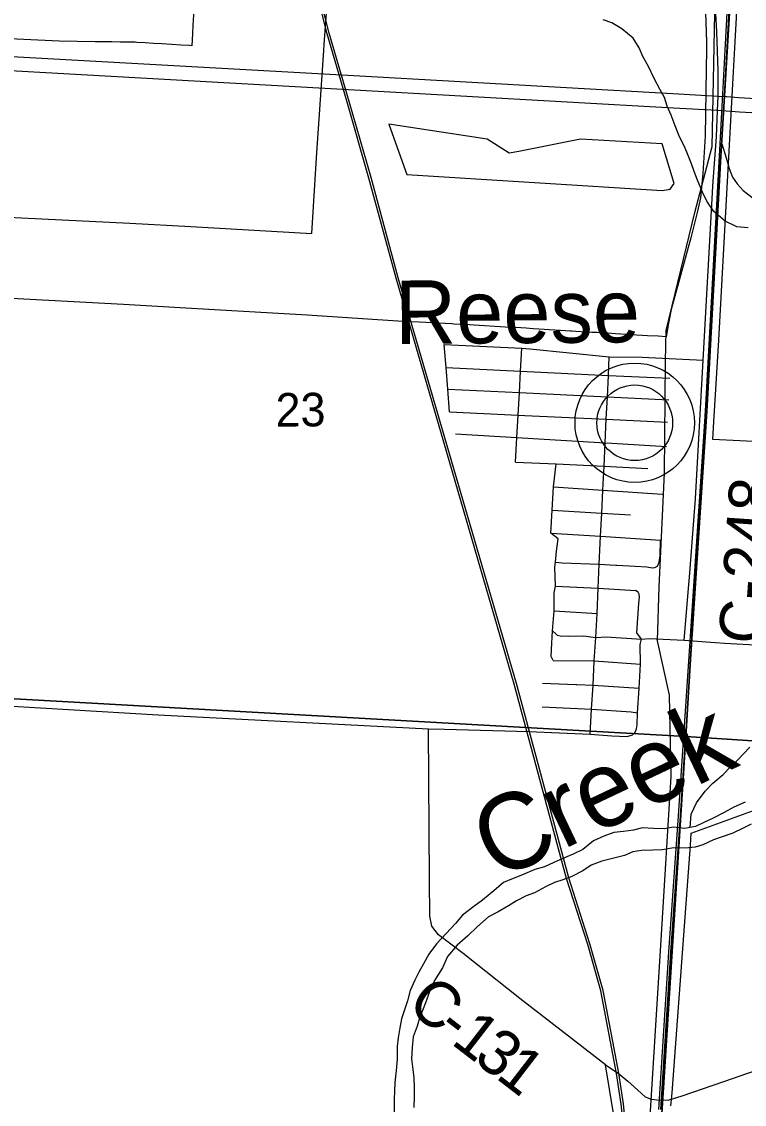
# Model space of a CAD drawing. Extents: x 114843 to 284848, y 317643 to 566895.
# Drawn here: x 215376 to 220130, y 347494 to 354619 of the extents above; entities that cross this region are included whole.
import ezdxf

# ---------------------------------------------------------------- set-up
doc = ezdxf.new("R2010")
doc.units = 0
for name, color, linetype in [('GM_X_Corporation', 7, 'Continuous'), ('GM_X_County_Road', 7, 'Continuous'), ('GM_X_County_Road_Text', 7, 'Continuous'), ('GM_X_Interstate_Route', 7, 'Continuous'), ('GM_X_Major_River', 7, 'Continuous'), ('GM_X_Major_River_Text', 7, 'Continuous'), ('GM_X_Minor_Lake', 7, 'Continuous'), ('GM_X_Minor_River', 7, 'Continuous'), ('GM_X_Rail_Line', 7, 'Continuous'), ('GM_X_Section', 7, 'Continuous'), ('GM_X_Section_Text', 7, 'Continuous'), ('GM_X_Township_Road', 7, 'Continuous'), ('GM_X_Unincorporated', 7, 'Continuous'), ('GM_X_Unincorporated_Location', 7, 'Continuous'), ('GM_X_Unincorporated_Text', 7, 'Continuous')]:
    doc.layers.add(name, color=color, linetype=linetype)

msp = doc.modelspace()

# ---------------------------------------------------------------- linework, layer by layer
at = {"layer": 'GM_X_Corporation'}
for points in [[(219856.4, 355189.1), (219880.6, 354486.2), (219882.3, 354435.3), (219878.3, 354306.7), (219872.7, 353866.1), (219857, 353620.1), (219841.7, 353459.9), (219821, 353371.8), (219800, 353283.7), (219778.6, 353195.8), (219674, 352813.5), (219649.5, 352725.4), (219632, 352635.6), (219617, 352545), (219562.8, 352548.2), (219492.3, 352552.4), (219457.4, 352554.5), (219421.7, 352556.6), (219388.1, 352558.6), (219352.1, 352560.8), (219317.4, 352562.9), (219282.3, 352565), (219232.6, 352568), (219197.5, 352570.1), (219161.6, 352572.4), (219126.8, 352574.5), (219092, 352576.7), (219056.7, 352578.9), (219022.7, 352581), (218995.3, 352582.7), (218987.4, 352583.2), (218952.2, 352585.4), (218918.7, 352587.5), (218883.4, 352589.7), (218847.4, 352591.9), (218813.6, 352594), (218777.6, 352596.3), (218741.8, 352598.5), (218694.3, 352601.4), (218659.5, 352603.5), (218625, 352605.5), (218591.2, 352607.4), (218557.7, 352609.4), (218524.2, 352611.4), (218488.9, 352613.4), (218421.3, 352617.4), (218388.1, 352619.3), (218353.1, 352621.4), (218320.5, 352623.3), (218269.5, 352626.2), (218218.3, 352629.2), (218205, 352630.2), (217990.6, 352640.8), (217883.8, 352646.1), (217253.8, 352687.1), (216494, 352730.9), (216045.6, 352756.8), (214694.2, 352829.2)], [(220547.2, 351837.4), (220100.9, 351859.7), (219923.1, 351868.6), (219930.2, 351986.3), (219962.8, 352523.5), (220036.9, 353887.5), (220058.7, 354289.4), (220069.5, 354487.5), (220106.5, 355169.3)], [(214751.3, 353359.5), (216087.3, 353292.5), (216490.1, 353270), (217285.4, 353225.4), (217318.1, 353758.9), (217338.1, 354041.9), (217363.8, 354428.7), (217365.6, 354468), (217389.6, 354794.8)], [(216508.5, 354699), (216502.4, 354593.8), (216499.3, 354540.3), (216494.7, 354461.1), (216481.5, 354461.6), (216425.3, 354465), (216297.6, 354472.7), (216244.6, 354475.9), (216189.4, 354479.2), (216134.3, 354482.5), (216122.5, 354483.2), (216079.6, 354483.9), (216025.2, 354484.8), (215970.6, 354485.6), (215915.6, 354486.5), (215860.6, 354487.4), (215623.6, 354491.3), (215202.6, 354509.8), (215204.3, 354535.9), (214845.5, 354550.9), (214848.1, 354651.9)], [(219647.4, 347484.4), (219648.7, 347503), (219654.5, 347568.3), (219775, 349198.9), (219780.9, 349278.5), (220262.6, 349454.7)]]:
    msp.add_lwpolyline(points, dxfattribs=at)
at = {"layer": 'GM_X_County_Road'}
msp.add_line((219735.3, 350549), (219765.6, 350915.1), dxfattribs=at)
for points in [[(219923.1, 353538.9), (219946.1, 353861), (219953.7, 354033.7), (219957.9, 354127.4), (219958.9, 354295), (219948.3, 354551.5), (219928.4, 354956.2), (219920.7, 355150.2), (219920.7, 355155.6)], [(219765.6, 350915.1), (219769.5, 350962.1), (219809.5, 351478.9), (219859.5, 352391.1), (219919.7, 353492.1), (219923.1, 353538.9)], [(219117, 349930.1), (219259, 349919), (219358.4, 349914.4), (219394.7, 349925.3), (219412.1, 349943.6), (219421.8, 349964.2), (219425.1, 349990.2), (219427.2, 350071.2), (219438, 350232.3), (219447.9, 350391.5), (219445.6, 350519), (219454.6, 350555.8)], [(219454.6, 350555.8), (219503.9, 350559.6), (219735.3, 350549), (219939.1, 350533.1), (220002.8, 350529.5)], [(220002.8, 350529.5), (220480.4, 350502.7), (221567.6, 350448), (221583.4, 350447.1)], [(214503.4, 350163), (216273.3, 350057.4), (218052.6, 349965.4), (218158.9, 349962.5)], [(219216, 347754.3), (218654.2, 348190.6), (218280.1, 348486.9), (218117.6, 348609.7), (218075.4, 348666.6), (218060.9, 348731.9), (218059.2, 348971.7), (218052.6, 349965.4)], [(218158.9, 349962.5), (218711.7, 349947.3), (219117, 349930.1)], [(219996.3, 347644.5), (220152.5, 347697.8), (220542.2, 347829), (221048, 348002), (221270.2, 348068.1), (221527.9, 348136.5), (221658.8, 348167.9), (221742.9, 348184.1), (221794.1, 348191.4), (221844.4, 348194.7), (222251.5, 348199.6), (222567.5, 348201), (222744.6, 348202.3), (222951.1, 348208.1), (223068.3, 348214.4), (223106.9, 348217.1)], [(219225.8, 346944.1), (219263.3, 346994.4), (219285.5, 347030.7), (219300.2, 347065.7), (219310.9, 347108.7), (219311.7, 347156.9), (219296.1, 347274.1), (219216, 347754.3), (219300.9, 347698.5), (219363.1, 347645.3), (219429.3, 347586.6), (219478.2, 347542.7), (219516.3, 347527.2), (219521.6, 347526.6)], [(219521.6, 347526.6), (219553.5, 347522.6), (219630.1, 347521.8), (219720.4, 347550.5), (219996.3, 347644.5)]]:
    msp.add_lwpolyline(points, dxfattribs=at)
at = {"layer": 'GM_X_Interstate_Route'}
for points in [[(220015.6, 354123.7), (220010.3, 354124.1), (219957.9, 354127.4), (219660.2, 354145), (217560.9, 354262.5), (214757.4, 354418.1), (213488, 354496.5), (211788.6, 354592.6), (210619.9, 354661), (209344.5, 354732.3), (208878.4, 354760), (208039, 354806.8)], [(221664.3, 353936.9), (220098.8, 354024.4), (219953.7, 354033.7), (219664.8, 354050.8), (217565.5, 354168.2), (214751.9, 354327.1), (213492.6, 354402.3), (211793.1, 354498.3), (210624.5, 354566.8), (209339, 354639), (208882.9, 354665.8), (208121.7, 354708.2)], [(221597.8, 354031.2), (220094.3, 354118.7), (220015.6, 354123.7)]]:
    msp.add_lwpolyline(points, dxfattribs=at)
at = {"layer": 'GM_X_Major_River'}
for points in [[(220136.2, 349482.3), (220060.5, 349449.8), (219996.8, 349413.4), (219925.1, 349376.9), (219863.3, 349348.5), (219809.5, 349322.2), (219735.7, 349309.7), (219663.7, 349317.3), (219601.9, 349306.9), (219531.9, 349308.4), (219460, 349314), (219400.1, 349297.6), (219334.3, 349289.2), (219272.4, 349282.8), (219206.6, 349258.4), (219136.9, 349227.9), (219067.3, 349171.5), (219003.6, 349139), (218935.8, 349110.6), (218876, 349086.2), (218816.3, 349057.8), (218752.5, 349039.4), (218670.8, 349004.9), (218599, 348976.4), (218545.2, 348954), (218481.6, 348899.6), (218408.1, 348837), (218350.4, 348794.7), (218276.9, 348738.1), (218229.2, 348683.8), (218169.7, 348617.4), (218104.2, 348550.9), (218054.7, 348482.5), (218019.1, 348418.2), (217989.5, 348364), (217961.8, 348309.8), (217932.3, 348243.5), (217914.7, 348175.3), (217897, 348121.2), (217875.5, 348057), (217863.8, 347996.8)], [(220175, 349338.4), (220123.2, 349310.1), (220053.5, 349277.6), (219983.7, 349255.2), (219927.9, 349234.8), (219858.2, 349202.3), (219806.4, 349186), (219740.5, 349179.6), (219666.5, 349181.1), (219590.7, 349168.7), (219528.8, 349166.3), (219452.9, 349163.8), (219397, 349155.5), (219341.2, 349131.1), (219271.4, 349114.6), (219193.6, 349094.1), (219121.9, 349067.7), (219068.2, 349029.3), (218996.5, 348992.8), (218936.7, 348970.4), (218880.8, 348954.1), (218823.1, 348925.7), (218749.4, 348885.2), (218695.6, 348866.9), (218631.9, 348832.4), (218578.1, 348800.1), (218510.4, 348761.6), (218446.7, 348727.2), (218373.2, 348662.7), (218311.6, 348602.2), (218242.1, 348541.7), (218178.6, 348467.3), (218145.1, 348393), (218091.7, 348308.6), (218056.2, 348230.3), (218036.6, 348172.1), (218013, 348111.9), (217993.3, 348059.7), (217977.6, 348007.5), (217952.1, 347937.3), (217944.5, 347867.2)], [(217863.8, 347996.8), (217852.3, 347930.7), (217846.6, 347874.6), (217847.1, 347792.5), (217841.4, 347738.4), (217830.1, 347634.2), (217828.4, 347580.2), (217826.7, 347528.1), (217827.8, 347349.9)], [(217944.5, 347867.2), (217941, 347793.1), (217949.4, 347723.1), (217955.7, 347667.1), (217958.1, 347605), (217958.5, 347544.9), (217956.9, 347472.9)]]:
    msp.add_lwpolyline(points, dxfattribs=at)
at = {"layer": 'GM_X_Minor_Lake'}
for points in [[(217791.7, 353945.3), (217909.3, 353614.1)], [(217909.3, 353614.1), (219589, 353508.6), (219643, 353516.2), (219669.3, 353554.1), (219589.1, 353815), (219051.8, 353846.7), (218647.6, 353765.3), (218583.6, 353753.7), (218438.4, 353844.8), (217791.7, 353945.3)]]:
    msp.add_lwpolyline(points, dxfattribs=at)
at = {"layer": 'GM_X_Minor_River'}
for points in [[(220155.3, 353261.9), (220081.4, 353268.6), (220003.8, 353305.4), (219928.5, 353370.3), (219883.2, 353436.8), (219855.8, 353497.1), (219822.6, 353575.6), (219801.1, 353633.9), (219781.6, 353684.1), (219760.2, 353738.4), (219736.8, 353796.7), (219703.4, 353861.1), (219676.1, 353933.5), (219648.8, 354003.9), (219623.4, 354062.2), (219604, 354120.5), (219574.5, 354174.8), (219537.2, 354245.3), (219500, 354323.8), (219462.7, 354390.2), (219437.3, 354446.6), (219397.9, 354511), (219324.6, 354571.8), (219259, 354610.5), (219201.2, 354631.1)], [(219773.7, 349316.1), (219780.2, 349403.9), (219814.9, 349477.7), (219871.6, 349555.2), (219922.1, 349606.8), (219990.6, 349664.3), (220039, 349715.9), (220089.5, 349763.4), (220166.2, 349844.8)]]:
    msp.add_lwpolyline(points, dxfattribs=at)
at = {"layer": 'GM_X_Rail_Line'}
for points in [[(219568.2, 347459.4), (219633.2, 348494.4), (219698.1, 349392.5), (219873.7, 352054.4), (219970.1, 353816), (220046.1, 355213.7)], [(219580.8, 347458.6), (219645.8, 348493.6), (219710.7, 349391.6), (219886.3, 352053.6), (219982.6, 353815.3), (220058.7, 355213)], [(219340.9, 347294.1), (219320.7, 347495.4), (219288.8, 347696.6), (219186.3, 348240.2), (219099.8, 348546.5), (218961, 348980.6), (218616.7, 350258.5), (217839.2, 352930.2), (217660.2, 353589.6), (217516.7, 354089.3), (217385.4, 354539.6), (217299.8, 354878.4)], [(219356, 347295.3), (219335.7, 347497.3), (219303.7, 347699.2), (219201.1, 348243.6), (219114.3, 348550.9), (218975.5, 348984.8), (218631.3, 350262.5), (217853.7, 352934.3), (217674.8, 353593.6), (217531.2, 354093.5), (217400, 354543.5), (217314.5, 354881.9)], [(216250.9, 333315.9), (217201, 335629.9), (217845.8, 337210.4), (217956.8, 337417.6), (218804.7, 338867.4), (218914.7, 339156.3), (218970, 339420), (219082.9, 341130.3), (219459.2, 346604.4), (219585.3, 348612.1), (219648.7, 349650.4), (219637.4, 350187.6), (219559.6, 350543.4), (219569.9, 350900.5), (219604.7, 351648.6), (219610.7, 352385.7), (219615.5, 352586.3), (219674.7, 352829.8), (219803.8, 353362.5), (219917.5, 353796.7), (219936.7, 354674)], [(219982.6, 353815.3), (220010.8, 353722.6), (220030, 353652.6), (220051.9, 353596.7), (220083.1, 353552.1), (220121.7, 353507.5), (220180, 353463.9), (220237.4, 353415.7), (220290, 353378.7), (220366, 353341.9), (220446.1, 353320.5), (220550.4, 353314.7), (220658.4, 353308.9), (220743.2, 353303.8)]]:
    msp.add_lwpolyline(points, dxfattribs=at)
at = {"layer": 'GM_X_Section'}
for points in [[(214813.5, 355545.6), (220065.6, 355222.7), (219744.5, 349915.3), (214507.2, 350208.6)], [(225387.1, 354900.2), (225067.8, 349650.2), (225060, 349570.1), (219744.5, 349915.3), (220065.6, 355222.7)], [(214507.2, 350208.6), (219744.5, 349915.3), (219405.4, 344569.8), (214210.2, 344829.2), (214212.1, 344849.2)], [(225060, 349570.1), (224748.9, 344244.7), (219405.4, 344569.8), (219744.5, 349915.3)]]:
    msp.add_lwpolyline(points, close=True, dxfattribs=at)
at = {"layer": 'GM_X_Township_Road'}
for p, q in [((218189.7, 352050.7), (218642.4, 352029.7)), ((218625.8, 351721), (218634.4, 351881.4)), ((219259.6, 351844.1), (219618.7, 351822.7)), ((218878.8, 350741.6), (219161.4, 350724.8))]:
    msp.add_line(p, q, dxfattribs=at)
for points in [[(218155.7, 352494.6), (218666.2, 352469.3), (218693.5, 352468), (218719.6, 352465.4)], [(218189.7, 352050.7), (218179.6, 352200.1), (218167.9, 352343.8), (218155.7, 352494.6)], [(218634.4, 351881.4), (218642.4, 352029.7), (218650.5, 352177.8), (218658.1, 352319.8), (218666.2, 352469.3)], [(218719.6, 352465.4), (219242.1, 352413.5), (219459.1, 352411.8), (219859.5, 352391.1)], [(219117, 349930.1), (219125.7, 350094.9), (219135.9, 350251.3), (219143.1, 350412.3), (219154.2, 350566.1), (219161.4, 350724.8), (219168.9, 350890), (219176.2, 351048.8), (219185, 351231.9), (219192.5, 351385.1), (219199.8, 351536.7), (219207.3, 351692.7), (219214.7, 351846.8), (219222.3, 352002.9), (219229.4, 352150.4), (219236.2, 352291.5), (219242.1, 352413.5)], [(218167.9, 352343.8), (218658.1, 352319.8), (219236.2, 352291.5), (219641.1, 352271.8)], [(218179.6, 352200.1), (218650.5, 352177.8), (219229.4, 352150.4), (219632.9, 352131.3)], [(218642.4, 352029.7), (218686.3, 352027.7), (219222.3, 352002.9), (219624.2, 351984.2)], [(218229.5, 351905.6), (218634.4, 351881.4), (218740, 351875.1)], [(218740, 351875.1), (219214.7, 351846.8), (219259.6, 351844.1)], [(218625.8, 351721), (218892, 351708.1), (219207.3, 351692.7), (219495, 351678.7)], [(218873.7, 350414.8), (218858.4, 350440.6), (218861, 350486.1), (218867.5, 350609.3), (218878.8, 350741.6), (218879.3, 350860), (218887.4, 350904), (218884.2, 351029.7), (218887.4, 351061.2), (218894.6, 351133.2), (218905.1, 351215.7), (218857.8, 351252.1), (218866.8, 351404), (218875.9, 351558.6), (218892, 351708.1)], [(218875.9, 351558.6), (219199.8, 351536.7), (219592.5, 351510.1)], [(218866.8, 351404), (219192.5, 351385.1), (219382.3, 351374)], [(218857.8, 351252.1), (219185, 351231.9), (219578.4, 351207.6)], [(219285.9, 351043.2), (219291.4, 351042.9), (219411.7, 351035.4), (219489, 351031), (219524.2, 351024.6), (219541.4, 351025.8), (219558.6, 351035.6), (219570.6, 351061.3), (219577, 351102.6), (219578.4, 351207.6)], [(218887.4, 351061.2), (218931.9, 351057.6), (219176.2, 351048.8), (219285.9, 351043.2)], [(218887.4, 350904), (219168.9, 350890), (219414.5, 350875.7)], [(219454.6, 350555.8), (219423.8, 350595.8), (219436.8, 350792.9), (219441.5, 350831.9), (219437.5, 350851.9), (219431.2, 350864.1), (219414.5, 350875.7)], [(218867.5, 350609.3), (218890.7, 350589.6), (218898.2, 350582.2), (218918.1, 350577.3), (218973.4, 350574), (219074.1, 350577.8), (219120.7, 350571.3), (219154.2, 350566.1)], [(219154.2, 350566.1), (219222, 350570.2), (219454.6, 350555.8)], [(218873.7, 350414.8), (219143.1, 350412.3), (219447.9, 350391.5)], [(218802.4, 350266.4), (219021.9, 350256.9), (219027.3, 350256.6)], [(219027.3, 350256.6), (219135.9, 350251.3), (219438, 350232.3)], [(218800.2, 350109.6), (219125.7, 350094.9), (219386.1, 350077.8), (219427.2, 350071.2)]]:
    msp.add_lwpolyline(points, dxfattribs=at)
at = {"layer": 'GM_X_Unincorporated'}
for radius in [392.9, 249]:
    msp.add_circle((219409.3, 351979.1), radius, dxfattribs=at)
at = {"layer": 'GM_X_Unincorporated_Location'}
msp.add_line((219409.3, 351979.1), (219409.3, 351979.1), dxfattribs=at)

# ---------------------------------------------------------------- texts
at = {"layer": 'GM_X_County_Road_Text'}
for s, height, rotation, p in [('C-248', 300.02, 86.058, (220259.2, 350517.2)), ('C', 300, 321.5271, (217899.6, 348128.6)), ('-', 300, 322.24148, (218095.7, 347972.7)), ('1', 300, 322.34041, (218193.6, 347897)), ('3', 300, 322.37769, (218340, 347783.9)), ('1', 300, 322.38086, (218486.4, 347671.1))]:
    msp.add_text(s, height=height, rotation=rotation, dxfattribs=at).set_placement(p)
at = {"layer": 'GM_X_Major_River_Text'}
msp.add_text('Creek', height=500.03, rotation=25.41153, dxfattribs=at).set_placement((218498.4, 348960.7))
at = {"layer": 'GM_X_Section_Text'}
msp.add_text('23', height=221.02, rotation=0.41367, dxfattribs=at).set_placement((217047.1, 351953.8))
at = {"layer": 'GM_X_Unincorporated_Text'}
msp.add_text('Reese', height=417.03, rotation=0.41369, dxfattribs=at).set_placement((217833, 352497.9))

doc.saveas('drawing.dxf')
